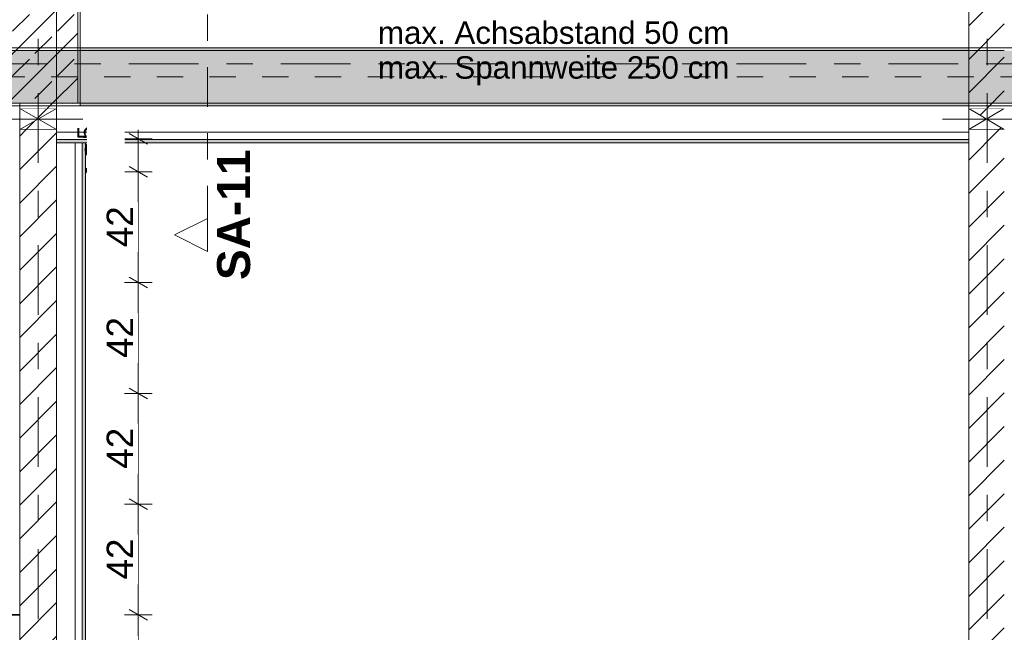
# Model space of a CAD drawing. Header units: metres. Extents: x -3.6 to 85.2, y -11 to 16.8.
# Tile 455 of 508: x 54.5 to 58.2, y 3.2 to 5.5. Entities that reach past the tile are written whole.
import ezdxf

# ---------------------------------------------------------------- set-up
doc = ezdxf.new("R2010")
doc.units = ezdxf.units.M
doc.header["$MEASUREMENT"] = 0
for name, pattern in [('Achse', [0.2, 0.1, -0.05, 0, -0.05]), ('Schnittlinie', [0.3, 0.15, -0.075, 0, -0.075]), ('Strichlinie doppelt', [0.546806, 0.264583, -0.105833, 0.070556, -0.105833]), ('Wipeout_Contour', [1, 0, -1])]:
    doc.linetypes.add(name, pattern=pattern)
for name, color, linetype in [('154 - Bemaßung_ Beschriftung.Ausbau - Deckenspiegel', 7, 'Continuous'), ('203 - Marker.Schnitt - Ausbaudetail SA', 7, 'Continuous'), ('451 - Universal.Achsen Raster', 7, 'Continuous'), ('605 - Struktur.Wand Innen', 7, 'Continuous'), ('607 - Struktur.Stütze', 7, 'Continuous'), ('608 - Struktur.Träger', 7, 'Continuous'), ('Abbruch_605 - Struktur.Wand Innen', 7, 'Continuous'), ('Neubau_154 - Bemaßung_ Beschriftung.Ausbau - Deckenspiegel', 7, 'Continuous'), ('Neubau_605 - Struktur.Wand Innen', 7, 'Continuous'), ('Neubau_651 - Abdeckung.Decke abgehängt_ bekleidet', 7, 'Continuous'), ('Neubau_653 - Abdeckung.TB Verkofferung', 7, 'Continuous')]:
    doc.layers.add(name, color=color, linetype=linetype)
doc.styles.add('ERSTELLTER_STIL_1', font='txt')
doc.styles.add('ERSTELLTER_STIL_2', font='txt')
doc.linetypes.add('Abbruch 1', pattern='A,0,[1,2022.0244.A_L5A-PL04.03_iB_Deckenspiegel 1.OG1.Shx,S=0.001984,R=0,X=0,Y=0],-0.25,0', length=0.25)
doc.dimstyles.new('ERSTELLTER_STIL__3', dxfattribs={"dimtxt": 0.1, "dimasz": 0.0532, "dimexe": 0.18, "dimexo": 0.0625, "dimgap": 0, "dimtad": 1, "dimzin": 0, "dimdsep": 46, "dimtxsty": 'ERSTELLTER_STIL_2', "dimblk": 'ARROWHEAD_2', "dimblk1": 'ARROWHEAD_2', "dimblk2": 'ARROWHEAD_2', "dimcen": 0.09, "dimse1": 1, "dimse2": 1, "dimclrd": 7, "dimclre": 7, "dimclrt": 7, "dimazin": 0, "dimtfac": 1, "dimtdec": 4, "dimtmove": 2, "dimatfit": 3, "dimfxl": 1, "dimtolj": 1, "dimtzin": 0, "dimarcsym": 0})
doc.dimstyles.new('ERSTELLTER_STIL__4', dxfattribs={"dimtxt": 0.1, "dimasz": 0.0532, "dimexe": 0.18, "dimexo": 0.0625, "dimgap": 0, "dimtad": 1, "dimzin": 0, "dimdsep": 46, "dimtxsty": 'ERSTELLTER_STIL_2', "dimblk": 'ARROWHEAD_2', "dimblk1": 'ARROWHEAD_2', "dimblk2": 'ARROWHEAD_2', "dimcen": 0.09, "dimse1": 1, "dimse2": 1, "dimclrd": 7, "dimclre": 7, "dimclrt": 7, "dimazin": 0, "dimtfac": 1, "dimtdec": 4, "dimtmove": 0, "dimatfit": 3, "dimfxl": 1, "dimtolj": 1, "dimtzin": 0, "dimarcsym": 0})
pattern_1 = [(45, (0, 0), (-0.01767767, 0.01767767), [0, -0.025])]
pattern_2 = [(45, (0, 0), (-0.08485281, 0.08485281), []), (45, (-0.04243, 0.04243), (-0.08485281, 0.08485281), [0.09, -0.03])]
pattern_3 = [(45, (0, 0), (-0.06363961, 0.06363961), [])]

# ---------------------------------------------------------------- blocks, each defined once
blk = doc.blocks.new('*D391')
at = {"layer": '154 - Bemaßung_ Beschriftung.Ausbau - Deckenspiegel', "color": 7, "linetype": 'Continuous', "lineweight": 5}
for p, q in [((54.9625, 3.26), (54.8575, 3.26)), ((54.875, 3.2802), (54.945, 3.2398)), ((54.91, 2.91), (54.91, 3.26)), ((54.875, 2.9302), (54.945, 2.8898)), ((54.9625, 2.91), (54.8575, 2.91))]:
    blk.add_line(p, q, dxfattribs=at)
at = {"color": 254, "linetype": 'Wipeout_Contour', "lineweight": 0, "ltscale": 219.715868}
blk.add_wipeout([(54.9087, 2.9904), (54.9087, 3.1796), (54.7712, 3.1796), (54.7712, 2.9904)], dxfattribs=at).dxf.layer = '154 - Bemaßung_ Beschriftung.Ausbau - Deckenspiegel'
at = {"layer": '154 - Bemaßung_ Beschriftung.Ausbau - Deckenspiegel', "color": 7, "lineweight": 5, "insert": (54.89, 3.0091), "char_height": 0.1, "attachment_point": 7, "rotation": 90, "style": 'ERSTELLTER_STIL_2'}
blk.add_mtext('\\A1;{\\pql;\\fArial|b0|i0|c0|p38;35}', dxfattribs=at)
blk = doc.blocks.new('ARROWHEAD_2')
at = {"color": 0, "linetype": 'Continuous', "lineweight": 0}
for p, q in [((0, 0), (-1, 0)), ((-0.378, -0.655), (0.378, 0.655))]:
    blk.add_line(p, q, dxfattribs=at)
blk = doc.blocks.new('*D392')
at = {"layer": '154 - Bemaßung_ Beschriftung.Ausbau - Deckenspiegel', "color": 7, "linetype": 'Continuous', "lineweight": 5}
for p, q in [((54.875, 3.7002), (54.945, 3.6598)), ((54.9625, 3.68), (54.8575, 3.68)), ((54.91, 3.26), (54.91, 3.68)), ((54.9625, 3.26), (54.8575, 3.26)), ((54.875, 3.2802), (54.945, 3.2398))]:
    blk.add_line(p, q, dxfattribs=at)
at = {"color": 254, "linetype": 'Wipeout_Contour', "lineweight": 0, "ltscale": 219.807696}
blk.add_wipeout([(54.9087, 3.3754), (54.9087, 3.5646), (54.7712, 3.5646), (54.7712, 3.3754)], dxfattribs=at).dxf.layer = '154 - Bemaßung_ Beschriftung.Ausbau - Deckenspiegel'
at = {"layer": '154 - Bemaßung_ Beschriftung.Ausbau - Deckenspiegel', "color": 7, "lineweight": 5, "insert": (54.89, 3.3941), "char_height": 0.1, "attachment_point": 7, "rotation": 90, "style": 'ERSTELLTER_STIL_2'}
blk.add_mtext('\\A1;{\\pql;\\fArial|b0|i0|c0|p38;42}', dxfattribs=at)
blk = doc.blocks.new('*D393')
at = {"layer": '154 - Bemaßung_ Beschriftung.Ausbau - Deckenspiegel', "color": 7, "linetype": 'Continuous', "lineweight": 5}
for p, q in [((54.875, 4.1202), (54.945, 4.0798)), ((54.9625, 4.1), (54.8575, 4.1)), ((54.91, 3.68), (54.91, 4.1)), ((54.875, 3.7002), (54.945, 3.6598)), ((54.9625, 3.68), (54.8575, 3.68))]:
    blk.add_line(p, q, dxfattribs=at)
at = {"color": 254, "linetype": 'Wipeout_Contour', "lineweight": 0, "ltscale": 219.920128}
blk.add_wipeout([(54.9087, 3.7954), (54.9087, 3.9846), (54.7712, 3.9846), (54.7712, 3.7954)], dxfattribs=at).dxf.layer = '154 - Bemaßung_ Beschriftung.Ausbau - Deckenspiegel'
at = {"layer": '154 - Bemaßung_ Beschriftung.Ausbau - Deckenspiegel', "color": 7, "lineweight": 5, "insert": (54.89, 3.8141), "char_height": 0.1, "attachment_point": 7, "rotation": 90, "style": 'ERSTELLTER_STIL_2'}
blk.add_mtext('\\A1;{\\pql;\\fArial|b0|i0|c0|p38;42}', dxfattribs=at)
blk = doc.blocks.new('*D394')
at = {"layer": '154 - Bemaßung_ Beschriftung.Ausbau - Deckenspiegel', "color": 7, "linetype": 'Continuous', "lineweight": 5}
for p, q in [((54.9625, 4.52), (54.8575, 4.52)), ((54.875, 4.5402), (54.945, 4.4998)), ((54.91, 4.1), (54.91, 4.52)), ((54.875, 4.1202), (54.945, 4.0798)), ((54.9625, 4.1), (54.8575, 4.1))]:
    blk.add_line(p, q, dxfattribs=at)
at = {"color": 254, "linetype": 'Wipeout_Contour', "lineweight": 0, "ltscale": 220.045329}
blk.add_wipeout([(54.9087, 4.2154), (54.9087, 4.4046), (54.7712, 4.4046), (54.7712, 4.2154)], dxfattribs=at).dxf.layer = '154 - Bemaßung_ Beschriftung.Ausbau - Deckenspiegel'
at = {"layer": '154 - Bemaßung_ Beschriftung.Ausbau - Deckenspiegel', "color": 7, "lineweight": 5, "insert": (54.89, 4.2341), "char_height": 0.1, "attachment_point": 7, "rotation": 90, "style": 'ERSTELLTER_STIL_2'}
blk.add_mtext('\\A1;{\\pql;\\fArial|b0|i0|c0|p38;42}', dxfattribs=at)
blk = doc.blocks.new('*D395')
at = {"layer": '154 - Bemaßung_ Beschriftung.Ausbau - Deckenspiegel', "color": 7, "linetype": 'Continuous', "lineweight": 5}
for p, q in [((54.9625, 4.94), (54.8575, 4.94)), ((54.875, 4.9602), (54.945, 4.9198)), ((54.91, 4.52), (54.91, 4.94)), ((54.9625, 4.52), (54.8575, 4.52)), ((54.875, 4.5402), (54.945, 4.4998))]:
    blk.add_line(p, q, dxfattribs=at)
at = {"color": 254, "linetype": 'Wipeout_Contour', "lineweight": 0, "ltscale": 220.067541}
blk.add_wipeout([(54.8576, 4.8857), (54.8576, 5.1305), (54.7148, 5.1305), (54.7148, 4.8857)], dxfattribs=at).dxf.layer = '154 - Bemaßung_ Beschriftung.Ausbau - Deckenspiegel'
at = {"color": 254, "linetype": 'Wipeout_Contour', "lineweight": 0, "ltscale": 220.183278}
blk.add_wipeout([(54.9087, 4.6354), (54.9087, 4.8246), (54.7712, 4.8246), (54.7712, 4.6354)], dxfattribs=at).dxf.layer = '154 - Bemaßung_ Beschriftung.Ausbau - Deckenspiegel'
at = {"layer": '154 - Bemaßung_ Beschriftung.Ausbau - Deckenspiegel', "color": 7, "lineweight": 5, "char_height": 0.1, "attachment_point": 7, "rotation": 90, "style": 'ERSTELLTER_STIL_2'}
for s, insert in [('\\A1;{\\pql;\\fArial|b0|i0|c0|p38;12\\fArial|b0|i0|c0|p38;\\A1{\\H.66x;\\S5^  ;}}', (54.8373, 4.9072)), ('\\A1;{\\pql;\\fArial|b0|i0|c0|p38;42}', (54.89, 4.6541))]:
    blk.add_mtext(s, dxfattribs=dict(at, insert=insert))
blk = doc.blocks.new('*D396')
at = {"layer": '154 - Bemaßung_ Beschriftung.Ausbau - Deckenspiegel', "color": 7, "linetype": 'Continuous', "lineweight": 5}
for p, q in [((54.945, 5.0448), (54.875, 5.0852)), ((54.91, 5.065), (54.91, 5.0992)), ((54.9625, 5.065), (54.8575, 5.065)), ((54.91, 4.94), (54.91, 5.065)), ((54.9625, 4.94), (54.8575, 4.94)), ((54.875, 4.9602), (54.945, 4.9198))]:
    blk.add_line(p, q, dxfattribs=at)
at = {"color": 254, "linetype": 'Wipeout_Contour', "lineweight": 0, "ltscale": 220.067541}
blk.add_wipeout([(54.8576, 4.8857), (54.8576, 5.1305), (54.7148, 5.1305), (54.7148, 4.8857)], dxfattribs=at).dxf.layer = '154 - Bemaßung_ Beschriftung.Ausbau - Deckenspiegel'

msp = doc.modelspace()

# ---------------------------------------------------------------- hatches: boundary and pattern name
at = {"layer": '607 - Struktur.Stütze', "linetype": 'Continuous', "lineweight": 0, "true_color": 0x000000}
h = msp.add_hatch(dxfattribs=at)
h.set_pattern_fill('Beton__Stahlbeton_0001', color=18, style=0, pattern_type=2)
h.set_pattern_definition(pattern_2)
h.paths.add_polyline_path([(54.38, 5.2), (54.68, 5.2), (54.68, 6), (54.38, 6)])
h = msp.add_hatch(dxfattribs=at)
h.set_pattern_fill('Gips_0001', color=18, style=0, pattern_type=2)
h.set_pattern_definition(pattern_1)
h.paths.add_polyline_path([(54.69, 6.01), (54.495, 6.01), (54.495, 6), (54.68, 6), (54.68, 5.2), (54.6, 5.2), (54.6, 5.19), (54.69, 5.19)])
at = {"layer": 'Abbruch_605 - Struktur.Wand Innen', "linetype": 'Continuous', "lineweight": 0, "true_color": 0x000000}
h = msp.add_hatch(dxfattribs=at)
h.set_pattern_fill('MW_Ziegel_0001', color=18, style=0, pattern_type=2)
h.set_pattern_definition(pattern_3)
h.paths.add_polyline_path([(54.46, 5.18), (54.53, 5.14), (54.6, 5.18)])
h = msp.add_hatch(dxfattribs=at)
h.set_pattern_fill('MW_Ziegel_0001', color=18, style=0, pattern_type=2)
h.set_pattern_definition(pattern_3)
h.paths.add_polyline_path([(58.06, 5.18), (58.1275, 5.14), (58.195, 5.18)])
h = msp.add_hatch(dxfattribs=at)
h.set_pattern_fill('MW_Ziegel_0001', color=18, style=0, pattern_type=2)
h.set_pattern_definition(pattern_3)
h.paths.add_polyline_path([(54.46, 5.1), (54.6, 5.1), (54.53, 5.14)])
h = msp.add_hatch(dxfattribs=at)
h.set_pattern_fill('MW_Ziegel_0001', color=18, style=0, pattern_type=2)
h.set_pattern_definition(pattern_3)
h.paths.add_polyline_path([(58.06, 5.1), (58.195, 5.1), (58.1275, 5.14)])
at = {"layer": 'Neubau_653 - Abdeckung.TB Verkofferung', "linetype": 'Continuous', "lineweight": 0, "true_color": 0x000000}
h = msp.add_hatch(dxfattribs=at)
h.set_pattern_fill('Gips_0001', color=18, style=0, pattern_type=2)
h.set_pattern_definition(pattern_1)
h.paths.add_polyline_path([(54.6, 5.0505), (58.06, 5.0505), (58.06, 5.063), (54.6, 5.063)])
h = msp.add_hatch(dxfattribs=at)
h.set_pattern_fill('Gips_0001', color=18, style=0, pattern_type=2)
h.set_pattern_definition(pattern_1)
h.paths.add_polyline_path([(54.71, 1.01), (54.71, 5.0505), (54.6975, 5.0505), (54.6975, 1.01)])

# ---------------------------------------------------------------- linework, layer by layer
at = {"layer": '203 - Marker.Schnitt - Ausbaudetail SA', "color": 7, "linetype": 'Schnittlinie', "lineweight": 13}
msp.add_line((55.1724, 8.937), (55.1724, 4.763), dxfattribs=at)
at = {"layer": '607 - Struktur.Stütze', "color": 7, "linetype": 'Continuous', "lineweight": 13, "flags": 128}
msp.add_lwpolyline([(54.38, 5.2), (54.68, 5.2), (54.68, 6), (54.38, 6)], close=True, dxfattribs=at)
at = {"layer": '607 - Struktur.Stütze', "color": 7, "linetype": 'Continuous', "lineweight": 5, "flags": 128}
msp.add_lwpolyline([(54.6, 5.19), (54.69, 5.19), (54.69, 6.01), (54.495, 6.01)], dxfattribs=at)
at = {"layer": '608 - Struktur.Träger', "color": 7, "linetype": 'Continuous', "lineweight": 13}
msp.add_line((54.69, 5.4), (54.37, 5.4), dxfattribs=at)
at = {"layer": '608 - Struktur.Träger', "color": 7, "linetype": 'Continuous', "lineweight": 5}
for p, q in [((54.69, 5.41), (54.69, 5.4)), ((54.69, 5.2), (54.69, 5.19))]:
    msp.add_line(p, q, dxfattribs=at)
at = {"layer": 'Abbruch_605 - Struktur.Wand Innen', "color": 7, "linetype": 'Abbruch 1', "lineweight": 18}
for p, q in [((54.6, 5.18), (54.46, 5.18)), ((58.195, 5.18), (58.06, 5.18)), ((54.46, 5.1), (54.6, 5.1)), ((58.06, 5.1), (58.195, 5.1))]:
    msp.add_line(p, q, dxfattribs=at)
at = {"layer": 'Abbruch_605 - Struktur.Wand Innen', "color": 160, "linetype": 'Abbruch 1', "lineweight": 5, "true_color": 0x3232ff}
for p, q in [((54.36, 5.14), (54.7, 5.14)), ((54.36, 5.14), (54.7, 5.14)), ((57.96, 5.14), (58.295, 5.14)), ((57.96, 5.14), (58.295, 5.14))]:
    msp.add_line(p, q, dxfattribs=at)
at = {"layer": 'Abbruch_605 - Struktur.Wand Innen', "color": 7, "linetype": 'Abbruch 1', "lineweight": 18, "flags": 128}
for points in [[(54.46, 5.18), (54.46, 5.1)], [(54.6, 5.1), (54.6, 5.18)], [(58.06, 5.18), (58.06, 5.1)]]:
    msp.add_lwpolyline(points, dxfattribs=at)
at = {"layer": 'Neubau_605 - Struktur.Wand Innen', "color": 1, "linetype": 'Continuous', "lineweight": 9}
for p, q in [((54.46, 5.1), (54.6, 5.18)), ((54.46, 5.18), (54.6, 5.1)), ((58.06, 5.1), (58.195, 5.18)), ((58.06, 5.18), (58.195, 5.1))]:
    msp.add_line(p, q, dxfattribs=at)
at = {"layer": 'Neubau_653 - Abdeckung.TB Verkofferung', "color": 1, "linetype": 'Continuous', "lineweight": 9}
for p, q in [((54.6, 5.0505), (54.6, 5.82)), ((58.06, 5.0505), (58.06, 5.82)), ((54.6, 5.0505), (58.06, 5.0505)), ((54.71, 1.01), (54.71, 5.0505))]:
    msp.add_line(p, q, dxfattribs=at)
at = {"layer": 'Neubau_653 - Abdeckung.TB Verkofferung', "color": 1, "linetype": 'Continuous', "lineweight": 5}
for p, q in [((58.06, 5.19), (54.6, 5.19)), ((58.06, 5.09), (54.6, 5.09)), ((58.06, 5.063), (54.6, 5.063)), ((58.06, 5.0505), (54.6, 5.0505)), ((54.6705, 5.0505), (54.6705, 1.01)), ((54.6975, 5.0505), (54.6975, 1.01)), ((54.71, 5.0505), (54.71, 1.01))]:
    msp.add_line(p, q, dxfattribs=at)
at = {"layer": 'Neubau_653 - Abdeckung.TB Verkofferung', "color": 1, "linetype": 'Continuous', "lineweight": 5, "flags": 128}
for points in [[(54.6, 5.19), (54.6, 5.09), (54.6, 5.063), (54.6, 5.0505)], [(58.06, 5.19), (58.06, 5.09), (58.06, 5.063), (58.06, 5.0505)], [(54.71, 5.0505), (54.6975, 5.0505), (54.6705, 5.0505)]]:
    msp.add_lwpolyline(points, dxfattribs=at)

# ---------------------------------------------------------------- texts
at = {"layer": '203 - Marker.Schnitt - Ausbaudetail SA', "color": 7, "lineweight": 13, "insert": (55.3357, 5.0246), "char_height": 0.125, "attachment_point": 9, "rotation": 90, "style": 'ERSTELLTER_STIL_1'}
msp.add_mtext('\\A1;{\\pqr;\\pt0;\\fArial|b1|i0|c0|p38;SA-11}', dxfattribs=at)
at = {"layer": 'Neubau_154 - Bemaßung_ Beschriftung.Ausbau - Deckenspiegel', "color": 1, "linetype": 'Continuous', "lineweight": 13, "insert": (55.8189, 5.642), "char_height": 0.085, "attachment_point": 1, "line_spacing_factor": 0.930912, "style": 'ERSTELLTER_STIL_2'}
msp.add_mtext('\\A1;{\\pql;\\fArial|b0|i0|c0|p38;CW 50\\P\\pql;\\fArial|b0|i0|c0|p38;max. Achsabstand 50 cm\\P\\pql;\\fArial|b0|i0|c0|p38;max. Spannweite 250 \\fArial|b0|i0|c0|p38;c\\fArial|b0|i0|c0|p38;m }', dxfattribs=at)

# ---------------------------------------------------------------- next in the draw order: wipeouts: each hides what was drawn before it
at = {"color": 254, "linetype": 'Wipeout_Contour', "lineweight": 0, "ltscale": 165.497848}
msp.add_wipeout([(55.1724, 4.638), (55.1724, 4.763), (55.0474, 4.7005)], dxfattribs=at).dxf.layer = '203 - Marker.Schnitt - Ausbaudetail SA'
at = {"color": 254, "linetype": 'Wipeout_Contour', "lineweight": 0, "ltscale": 233.55929}
msp.add_wipeout([(58.195, 5.82), (58.06, 5.82), (58.06, 5.18), (58.195, 5.18)], dxfattribs=at).dxf.layer = '605 - Struktur.Wand Innen'
at = {"color": 254, "linetype": 'Wipeout_Contour', "lineweight": 0, "ltscale": 219.114517}
msp.add_wipeout([(54.6, 5.2), (54.46, 5.2), (54.46, 5.18), (54.6, 5.18)], dxfattribs=at).dxf.layer = '605 - Struktur.Wand Innen'
at = {"color": 254, "linetype": 'Wipeout_Contour', "lineweight": 0, "ltscale": 218.60964}
msp.add_wipeout([(54.6, 5.1), (54.46, 5.1), (54.46, 0.7), (54.6, 0.7)], dxfattribs=at).dxf.layer = '605 - Struktur.Wand Innen'
at = {"color": 254, "linetype": 'Wipeout_Contour', "lineweight": 0, "ltscale": 232.969752}
msp.add_wipeout([(58.195, 5.1), (58.06, 5.1), (58.06, 0.7), (58.195, 0.7)], dxfattribs=at).dxf.layer = '605 - Struktur.Wand Innen'

# ---------------------------------------------------------------- next in the draw order: hatches: boundary and pattern name
at = {"layer": '605 - Struktur.Wand Innen', "linetype": 'Continuous', "lineweight": 0, "true_color": 0x000000}
h = msp.add_hatch(dxfattribs=at)
h.set_pattern_fill('MW_Ziegel_0001', color=18, style=0, pattern_type=2)
h.set_pattern_definition(pattern_3)
h.paths.add_polyline_path([(58.195, 5.82), (58.06, 5.82), (58.06, 5.18), (58.195, 5.18)])
h = msp.add_hatch(dxfattribs=at)
h.set_pattern_fill('MW_Ziegel_0001', color=18, style=0, pattern_type=2)
h.set_pattern_definition(pattern_3)
h.paths.add_polyline_path([(54.6, 5.2), (54.46, 5.2), (54.46, 5.18), (54.6, 5.18)])
h = msp.add_hatch(dxfattribs=at)
h.set_pattern_fill('MW_Ziegel_0001', color=18, style=0, pattern_type=2)
h.set_pattern_definition(pattern_3)
h.paths.add_polyline_path([(54.6, 5.1), (54.46, 5.1), (54.46, 0.7), (54.6, 0.7)])
h = msp.add_hatch(dxfattribs=at)
h.set_pattern_fill('MW_Ziegel_0001', color=18, style=0, pattern_type=2)
h.set_pattern_definition(pattern_3)
h.paths.add_polyline_path([(58.195, 5.1), (58.06, 5.1), (58.06, 0.7), (58.195, 0.7)])
at = {"layer": '608 - Struktur.Träger', "linetype": 'Continuous', "lineweight": 0, "true_color": 0x000000}
h = msp.add_hatch(dxfattribs=at)
h.set_pattern_fill('Beton__Stahlbeton_0001', color=18, style=0, pattern_type=2)
h.set_pattern_definition(pattern_2)
h.paths.add_polyline_path([(0.69, 5.4), (0.38, 5.4), (0.38, 5.2), (0.69, 5.2), (7.57, 5.2), (7.89, 5.2), (11.17, 5.2), (11.49, 5.2), (14.86, 5.2), (15.02, 5.2), (18.37, 5.2), (18.69, 5.2), (22.04, 5.2), (22.2, 5.2), (25.57, 5.2), (25.89, 5.2), (29.26, 5.2), (29.42, 5.2), (32.77, 5.2), (33.09, 5.2), (36.46, 5.2), (36.6, 5.2), (39.97, 5.2), (40.29, 5.2), (47.16, 5.2), (47.49, 5.2), (54.37, 5.2), (54.69, 5.2), (58.06, 5.2), (58.195, 5.2), (61.57, 5.2), (61.88, 5.2), (61.88, 5.4), (61.57, 5.4), (58.195, 5.4), (58.06, 5.4), (54.69, 5.4), (54.37, 5.4), (47.49, 5.4), (47.17, 5.4), (40.29, 5.4), (39.97, 5.4), (36.6, 5.4), (36.46, 5.4), (33.09, 5.4), (32.77, 5.4), (29.42, 5.4), (29.26, 5.4), (25.89, 5.4), (25.57, 5.4), (22.2, 5.4), (22.04, 5.4), (18.69, 5.4), (18.37, 5.4), (15.02, 5.4), (14.86, 5.4), (11.49, 5.4), (11.17, 5.4), (7.89, 5.4), (7.57, 5.4)])
h = msp.add_hatch(dxfattribs=at)
h.set_pattern_fill('Gips_0001', color=18, style=0, pattern_type=2)
h.set_pattern_definition(pattern_1)
h.paths.add_polyline_path([(58.06, 5.41), (54.69, 5.41), (54.69, 5.4), (58.06, 5.4)])
h = msp.add_hatch(dxfattribs=at)
h.set_pattern_fill('Gips_0001', color=18, style=0, pattern_type=2)
h.set_pattern_definition(pattern_1)
h.paths.add_polyline_path([(58.06, 5.2), (54.69, 5.2), (54.69, 5.19), (58.06, 5.19)])

# ---------------------------------------------------------------- next in the draw order: linework, layer by layer
at = {"layer": '203 - Marker.Schnitt - Ausbaudetail SA', "color": 7, "linetype": 'Continuous', "lineweight": 13, "flags": 128}
msp.add_lwpolyline([(55.1724, 4.638), (55.1724, 4.763), (55.0474, 4.7005)], close=True, dxfattribs=at)
at = {"layer": '451 - Universal.Achsen Raster', "color": 160, "linetype": 'Strichlinie doppelt', "lineweight": 9, "true_color": 0x3232ff}
msp.add_line((58.13, -10.585), (58.13, 16.355), dxfattribs=at)
at = {"layer": '605 - Struktur.Wand Innen', "color": 7, "linetype": 'Continuous', "lineweight": 18, "flags": 128}
for points in [[(58.06, 5.82), (58.06, 5.18)], [(54.46, 5.2), (54.46, 5.18)], [(54.6, 5.18), (54.6, 5.2)], [(54.46, 5.1), (54.46, 0.7)], [(54.6, 0.7), (54.6, 5.1)], [(58.06, 5.1), (58.06, 0.7)]]:
    msp.add_lwpolyline(points, dxfattribs=at)
at = {"layer": '608 - Struktur.Träger', "color": 7, "linetype": 'Continuous', "lineweight": 13}
for p, q in [((0.38, 5.41), (61.88, 5.41)), ((58.06, 5.4), (54.69, 5.4)), ((58.195, 5.4), (58.06, 5.4)), ((0.38, 5.19), (61.88, 5.19))]:
    msp.add_line(p, q, dxfattribs=at)
at = {"layer": '608 - Struktur.Träger', "color": 7, "linetype": 'Continuous', "lineweight": 5}
for p, q in [((58.06, 5.41), (54.69, 5.41)), ((58.06, 5.41), (58.06, 5.4)), ((58.06, 5.2), (58.06, 5.19)), ((58.06, 5.19), (54.69, 5.19))]:
    msp.add_line(p, q, dxfattribs=at)
at = {"layer": '608 - Struktur.Träger', "color": 7, "linetype": 'Achse', "lineweight": 9}
msp.add_line((0.38, 5.3), (61.88, 5.3), dxfattribs=at)
at = {"layer": '608 - Struktur.Träger', "color": 7, "linetype": 'Continuous', "lineweight": 13, "flags": 128}
msp.add_lwpolyline([(61.88, 5.2), (61.57, 5.2), (58.195, 5.2), (58.06, 5.2), (54.69, 5.2), (54.37, 5.2), (47.49, 5.2), (47.16, 5.2), (40.29, 5.2), (39.97, 5.2), (36.6, 5.2), (36.46, 5.2), (33.09, 5.2), (32.77, 5.2), (29.42, 5.2)], dxfattribs=at)
at = {"layer": 'Neubau_651 - Abdeckung.Decke abgehängt_ bekleidet', "color": 1, "linetype": 'Achse', "lineweight": 35}
for p, q in [((51.89, 4.94), (54.46, 4.94)), ((51.89, 4.52), (54.46, 4.52)), ((51.89, 4.1), (54.46, 4.1)), ((51.89, 3.68), (54.46, 3.68)), ((54.46, 3.26), (51.89, 3.26))]:
    msp.add_line(p, q, dxfattribs=at)
at = {"layer": 'Neubau_653 - Abdeckung.TB Verkofferung', "color": 1, "linetype": 'Continuous', "lineweight": 9}
for p in [(54.6, 1.01), (54.71, 5.0505)]:
    msp.add_line(p, (54.6, 5.0505), dxfattribs=at)

# ---------------------------------------------------------------- next in the draw order: dimensions: what is measured, and where the dimension line sits
at = {"layer": '154 - Bemaßung_ Beschriftung.Ausbau - Deckenspiegel', "color": 7, "linetype": 'Continuous', "lineweight": 5}
dim = msp.add_linear_dim(base=(54.91, 3.26), p1=(54.46, 2.91), p2=(54.46, 3.26), angle=90, dimstyle='ERSTELLTER_STIL__4', dxfattribs=at)
dim.commit()
dim.dimension.update_dxf_attribs({"geometry": '*D391', "text_midpoint": (54.84, 3.0853), "dimtype": 160, "text_rotation": 90})

# ---------------------------------------------------------------- next in the draw order: dimensions: what is measured, and where the dimension line sits
dim = msp.add_linear_dim(base=(54.91, 3.68), p1=(54.46, 3.26), p2=(54.46, 3.68), angle=90, dimstyle='ERSTELLTER_STIL__4', dxfattribs=at)
dim.commit()
dim.dimension.update_dxf_attribs({"geometry": '*D392', "text_midpoint": (54.84, 3.4703), "dimtype": 160, "text_rotation": 90})

# ---------------------------------------------------------------- next in the draw order: dimensions: what is measured, and where the dimension line sits
dim = msp.add_linear_dim(base=(54.91, 4.1), p1=(54.46, 3.68), p2=(54.46, 4.1), angle=90, dimstyle='ERSTELLTER_STIL__4', dxfattribs=at)
dim.commit()
dim.dimension.update_dxf_attribs({"geometry": '*D393', "text_midpoint": (54.84, 3.8903), "dimtype": 160, "text_rotation": 90})

# ---------------------------------------------------------------- next in the draw order: dimensions: what is measured, and where the dimension line sits
dim = msp.add_linear_dim(base=(54.91, 4.52), p1=(54.46, 4.1), p2=(54.46, 4.52), angle=90, dimstyle='ERSTELLTER_STIL__4', dxfattribs=at)
dim.commit()
dim.dimension.update_dxf_attribs({"geometry": '*D394', "text_midpoint": (54.84, 4.3103), "dimtype": 160, "text_rotation": 90})

# ---------------------------------------------------------------- next in the draw order: dimensions: what is measured, and where the dimension line sits
dim = msp.add_linear_dim(base=(54.91, 4.94), p1=(54.46, 4.52), p2=(54.46, 4.94), angle=90, dimstyle='ERSTELLTER_STIL__4', dxfattribs=at)
dim.commit()
dim.dimension.update_dxf_attribs({"geometry": '*D395', "text_midpoint": (54.84, 4.7303), "dimtype": 160, "text_rotation": 90})

# ---------------------------------------------------------------- next in the draw order: linework, layer by layer
at = {"layer": '451 - Universal.Achsen Raster', "color": 160, "linetype": 'Strichlinie doppelt', "lineweight": 9, "true_color": 0x3232ff}
msp.add_line((64.935, 5.35), (-3.175, 5.35), dxfattribs=at)

# ---------------------------------------------------------------- next in the draw order: dimensions: what is measured, and where the dimension line sits
at = {"layer": '154 - Bemaßung_ Beschriftung.Ausbau - Deckenspiegel', "color": 7, "linetype": 'Continuous', "lineweight": 5}
dim = msp.add_linear_dim(base=(54.90999, 5.06498), p1=(54.45999, 4.94), p2=(54.45999, 5.06498), angle=90, dimstyle='ERSTELLTER_STIL__3', dxfattribs=at)
dim.commit()
dim.dimension.update_dxf_attribs({"geometry": '*D396', "text_midpoint": (54.78621, 5.11847), "dimtype": 160, "text_rotation": 90})

# ---------------------------------------------------------------- next in the draw order: linework, layer by layer
at = {"layer": '451 - Universal.Achsen Raster', "color": 160, "linetype": 'Strichlinie doppelt', "lineweight": 9, "true_color": 0x3232ff}
msp.add_line((54.53, -10.585), (54.53, 16.355), dxfattribs=at)

doc.saveas('drawing.dxf')
